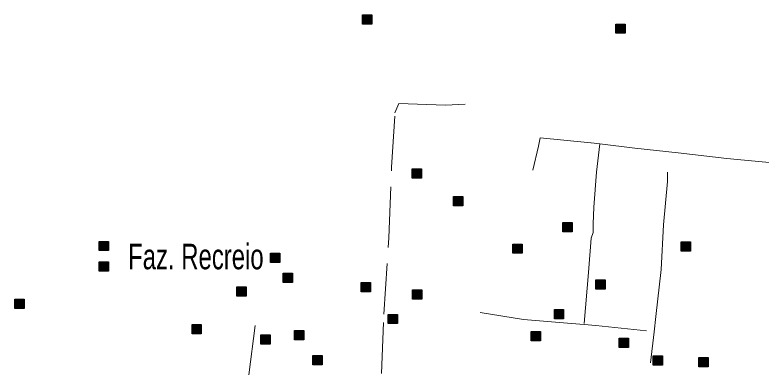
# Model space of a CAD drawing. Extents: x 445.6 to 500, y 8618.1 to 8673.4.
# Drawn here: x 479.338 to 484.012, y 8651.547 to 8653.754 of the extents above; entities that cross this region are included whole.
import ezdxf
from ezdxf.enums import TextEntityAlignment as Align

# ---------------------------------------------------------------- set-up
doc = ezdxf.new("R2010")
doc.units = 0
doc.header["$LTSCALE"] = 0.064
doc.linetypes.add('DOT_DASHED', pattern=[7.7, 5, -1.2, 0.3, -1.2])
doc.layers.add('2', color=7, linetype='Continuous', lineweight=25)
doc.layers.add('22', color=7, linetype='DOT_DASHED', lineweight=13)
doc.layers.add('61', color=7, linetype='Continuous')

msp = doc.modelspace()

# ---------------------------------------------------------------- hatches: boundary and pattern name
at = {"layer": '2'}
for points in [[(481.5161, 8653.7545), (481.5741, 8653.7545), (481.5741, 8653.6965), (481.5161, 8653.6965)], [(483.102, 8653.6971), (483.16, 8653.6971), (483.16, 8653.6391), (483.102, 8653.6391)], [(481.8268, 8652.7889), (481.8848, 8652.7889), (481.8848, 8652.7309), (481.8268, 8652.7309)], [(482.0857, 8652.6162), (482.1437, 8652.6162), (482.1437, 8652.5582), (482.0857, 8652.5582)], [(482.7714, 8652.4536), (482.8294, 8652.4536), (482.8294, 8652.3956), (482.7714, 8652.3956)], [(479.8659, 8652.335), (479.9239, 8652.335), (479.9239, 8652.277), (479.8659, 8652.277)], [(483.5125, 8652.3318), (483.5705, 8652.3318), (483.5705, 8652.2738), (483.5125, 8652.2738)], [(482.4573, 8652.3181), (482.5153, 8652.3181), (482.5153, 8652.2601), (482.4573, 8652.2601)], [(480.9401, 8652.2605), (480.9981, 8652.2605), (480.9981, 8652.2025), (480.9401, 8652.2025)], [(479.8659, 8652.2063), (479.9239, 8652.2063), (479.9239, 8652.1483), (479.8659, 8652.1483)], [(481.0186, 8652.1349), (481.0766, 8652.1349), (481.0766, 8652.0769), (481.0186, 8652.0769)], [(482.9777, 8652.0943), (483.0357, 8652.0943), (483.0357, 8652.0363), (482.9777, 8652.0363)], [(480.7281, 8652.0502), (480.7861, 8652.0502), (480.7861, 8651.9922), (480.7281, 8651.9922)], [(481.5073, 8652.0775), (481.5653, 8652.0775), (481.5653, 8652.0195), (481.5073, 8652.0195)], [(481.8283, 8652.0311), (481.8863, 8652.0311), (481.8863, 8651.9731), (481.8283, 8651.9731)], [(479.3381, 8651.9723), (479.3961, 8651.9723), (479.3961, 8651.9143), (479.3381, 8651.9143)], [(482.7176, 8651.908), (482.7756, 8651.908), (482.7756, 8651.85), (482.7176, 8651.85)], [(481.6762, 8651.8776), (481.7342, 8651.8776), (481.7342, 8651.8196), (481.6762, 8651.8196)], [(480.4478, 8651.8131), (480.5058, 8651.8131), (480.5058, 8651.7551), (480.4478, 8651.7551)], [(481.0896, 8651.7758), (481.1476, 8651.7758), (481.1476, 8651.7178), (481.0896, 8651.7178)], [(482.5723, 8651.7691), (482.6303, 8651.7691), (482.6303, 8651.7111), (482.5723, 8651.7111)], [(480.879, 8651.7492), (480.937, 8651.7492), (480.937, 8651.6912), (480.879, 8651.6912)], [(483.1229, 8651.7284), (483.1809, 8651.7284), (483.1809, 8651.6704), (483.1229, 8651.6704)], [(481.2044, 8651.6199), (481.2624, 8651.6199), (481.2624, 8651.5619), (481.2044, 8651.5619)], [(483.3357, 8651.6166), (483.3937, 8651.6166), (483.3937, 8651.5586), (483.3357, 8651.5586)], [(483.6228, 8651.6065), (483.6808, 8651.6065), (483.6808, 8651.5485), (483.6228, 8651.5485)]]:
    msp.add_hatch(color=256, dxfattribs=at).paths.add_polyline_path(points)

# ---------------------------------------------------------------- linework, layer by layer
for points in [[(481.5161, 8653.7545), (481.5741, 8653.7545), (481.5741, 8653.6965), (481.5161, 8653.6965)], [(483.102, 8653.6971), (483.16, 8653.6971), (483.16, 8653.6391), (483.102, 8653.6391)], [(481.8268, 8652.7889), (481.8848, 8652.7889), (481.8848, 8652.7309), (481.8268, 8652.7309)], [(482.0857, 8652.6162), (482.1437, 8652.6162), (482.1437, 8652.5582), (482.0857, 8652.5582)], [(482.7714, 8652.4536), (482.8294, 8652.4536), (482.8294, 8652.3956), (482.7714, 8652.3956)], [(479.8659, 8652.335), (479.9239, 8652.335), (479.9239, 8652.277), (479.8659, 8652.277)], [(483.5125, 8652.3318), (483.5705, 8652.3318), (483.5705, 8652.2738), (483.5125, 8652.2738)], [(482.4573, 8652.3181), (482.5153, 8652.3181), (482.5153, 8652.2601), (482.4573, 8652.2601)], [(480.9401, 8652.2605), (480.9981, 8652.2605), (480.9981, 8652.2025), (480.9401, 8652.2025)], [(479.8659, 8652.2063), (479.9239, 8652.2063), (479.9239, 8652.1483), (479.8659, 8652.1483)], [(481.0186, 8652.1349), (481.0766, 8652.1349), (481.0766, 8652.0769), (481.0186, 8652.0769)], [(482.9777, 8652.0943), (483.0357, 8652.0943), (483.0357, 8652.0363), (482.9777, 8652.0363)], [(480.7281, 8652.0502), (480.7861, 8652.0502), (480.7861, 8651.9922), (480.7281, 8651.9922)], [(481.5073, 8652.0775), (481.5653, 8652.0775), (481.5653, 8652.0195), (481.5073, 8652.0195)], [(481.8283, 8652.0311), (481.8863, 8652.0311), (481.8863, 8651.9731), (481.8283, 8651.9731)], [(479.3381, 8651.9723), (479.3961, 8651.9723), (479.3961, 8651.9143), (479.3381, 8651.9143)], [(482.7176, 8651.908), (482.7756, 8651.908), (482.7756, 8651.85), (482.7176, 8651.85)], [(481.6762, 8651.8776), (481.7342, 8651.8776), (481.7342, 8651.8196), (481.6762, 8651.8196)], [(480.4478, 8651.8131), (480.5058, 8651.8131), (480.5058, 8651.7551), (480.4478, 8651.7551)], [(481.0896, 8651.7758), (481.1476, 8651.7758), (481.1476, 8651.7178), (481.0896, 8651.7178)], [(482.5723, 8651.7691), (482.6303, 8651.7691), (482.6303, 8651.7111), (482.5723, 8651.7111)], [(480.879, 8651.7492), (480.937, 8651.7492), (480.937, 8651.6912), (480.879, 8651.6912)], [(483.1229, 8651.7284), (483.1809, 8651.7284), (483.1809, 8651.6704), (483.1229, 8651.6704)], [(481.2044, 8651.6199), (481.2624, 8651.6199), (481.2624, 8651.5619), (481.2044, 8651.5619)], [(483.3357, 8651.6166), (483.3937, 8651.6166), (483.3937, 8651.5586), (483.3357, 8651.5586)], [(483.6228, 8651.6065), (483.6808, 8651.6065), (483.6808, 8651.5485), (483.6228, 8651.5485)]]:
    msp.add_lwpolyline(points, close=True, dxfattribs=at)
at = {"layer": '22'}
for points in [[(481.5846, 8650.8972), (481.6031, 8651.113), (481.6348, 8651.5068), (481.6486, 8651.8779), (481.68, 8652.3578), (481.6972, 8652.801), (481.7182, 8653.1401), (481.7423, 8653.1986), (482.0348, 8653.1882), (482.1576, 8653.194)], [(482.5822, 8652.781), (482.6172, 8652.931), (482.6282, 8652.983), (482.9485, 8652.9529), (483.0014, 8652.9466)], [(483.0014, 8652.9466), (482.9807, 8652.7694), (482.9646, 8652.5495), (482.96, 8652.4442), (482.96, 8652.3915), (482.9489, 8652.3553), (482.9312, 8652.1395), (482.9035, 8651.8138)], [(483.0014, 8652.9466), (483.2224, 8652.9201), (483.4934, 8652.89), (483.7974, 8652.8545), (484.0849, 8652.8271), (484.3522, 8652.8025), (484.4837, 8652.7916), (484.4946, 8652.8244), (484.7903, 8652.808), (485.0888, 8652.808), (485.1599, 8652.8117)], [(483.3423, 8651.7684), (483.3534, 8651.8631), (483.3872, 8652.1595), (483.4017, 8652.4395), (483.4259, 8652.7113), (483.4257, 8652.7689)], [(482.2535, 8651.8895), (482.5237, 8651.8459), (482.8249, 8651.8211), (482.9035, 8651.8138)], [(480.8421, 8651.8075), (480.8029, 8651.4975), (480.7746, 8651.2003), (480.7391, 8650.7828), (480.725, 8650.6767), (480.7248, 8650.6466)], [(482.9035, 8651.8138), (482.9773, 8651.807), (483.3423, 8651.7684)], [(483.2871, 8651.1612), (483.3195, 8651.5734), (483.3423, 8651.7684)]]:
    msp.add_lwpolyline(points, dxfattribs=at)

# ---------------------------------------------------------------- texts
at = {"layer": '61', "width": 0.7}
msp.add_text('Faz. Recreio', height=0.16, dxfattribs=at).set_placement((480.4717, 8652.16), align=Align.CENTER)

doc.saveas('drawing.dxf')
